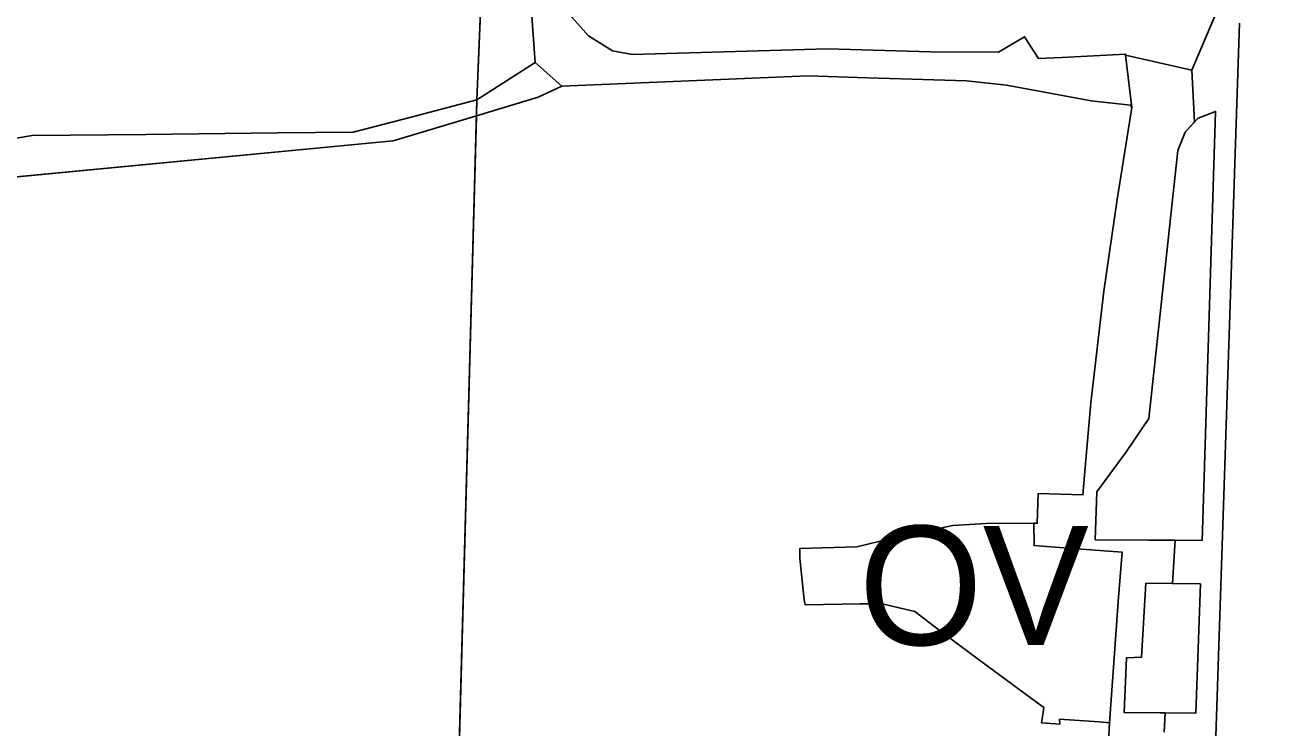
# Model space of a CAD drawing. Extents: x -555509 to -553005, y -1186756 to -1182560.
# Drawn here: x -554751 to -554603.5, y -1184775 to -1184692.3 of the extents above; entities that cross this region are included whole.
import ezdxf

# ---------------------------------------------------------------- set-up
doc = ezdxf.new("R2010")
doc.units = 0
for name, color, linetype in [('Level 15', 7, 'Continuous'), ('Level 26', 7, 'Continuous'), ('Level 36', 7, 'Continuous'), ('Level 52', 7, 'Continuous'), ('Level 59', 7, 'Continuous'), ('Level 6', 7, 'Continuous'), ('OBRYS_PLOCH', 7, 'Continuous'), ('stav_BV', 7, 'Continuous'), ('stav_DS', 7, 'Continuous'), ('stav_OV', 7, 'Continuous'), ('stav_PU', 7, 'Continuous'), ('stav_ZZ', 7, 'Continuous')]:
    doc.layers.add(name, color=color, linetype=linetype)

msp = doc.modelspace()

# ---------------------------------------------------------------- linework, layer by layer
at = {"layer": 'Level 15'}
for p, q in [((-554613.93, -1184697.63), (-554613.6, -1184703.71)), ((-554613.6, -1184703.71), (-554614.72, -1184704.93)), ((-554625.28, -1184752.84), (-554615.89, -1184752.91)), ((-554615.89, -1184752.91), (-554616.2, -1184757.98)), ((-554615.89, -1184752.91), (-554612.72, -1184752.94)), ((-554612.72, -1184752.94), (-554615.89, -1184752.91)), ((-554616.2, -1184757.98), (-554619.35, -1184757.96)), ((-554612.9, -1184758.01), (-554616.2, -1184757.98)), ((-554616.2, -1184757.98), (-554612.9, -1184758.01)), ((-554613.45, -1184773.22), (-554612.9, -1184758.01)), ((-554612.9, -1184758.01), (-554613.45, -1184773.22)), ((-554617.06, -1184773.2), (-554617.17, -1184775.45)), ((-554617.06, -1184773.2), (-554613.45, -1184773.22)), ((-554613.45, -1184773.22), (-554617.06, -1184773.2))]:
    msp.add_line(p, q, dxfattribs=at)
for points in [[(-554546.31, -1184607.82), (-554548.33, -1184610.06), (-554558.48, -1184619.25), (-554562.59, -1184622.97), (-554569.82, -1184629.59), (-554570.26, -1184630), (-554579.97, -1184638.12), (-554589.61, -1184646.18), (-554589.92, -1184645.93), (-554598.4, -1184660.08), (-554598.56, -1184660.35), (-554598.7, -1184660.7), (-554600.08, -1184664.15), (-554599.55, -1184664.36), (-554600.31, -1184666.27), (-554600.84, -1184666.06), (-554605.86, -1184678.63), (-554613.93, -1184697.63)], [(-554696.6, -1184667.81), (-554697.96, -1184701.13)], [(-554691.11, -1184696.73), (-554693.15, -1184668.37)], [(-554693.15, -1184668.37), (-554691.11, -1184696.73), (-554687.98, -1184699.51), (-554659.02, -1184698.31), (-554652.03, -1184698.53), (-554644.24, -1184698.78), (-554640.42, -1184698.88), (-554635.71, -1184699.4), (-554630.19, -1184700.42), (-554625.75, -1184701.24), (-554621.15, -1184701.75), (-554620.96, -1184702.01), (-554621.72, -1184695.86), (-554621.72, -1184695.75), (-554629.2, -1184696.13), (-554631.96, -1184696.26), (-554633.59, -1184693.71), (-554636.64, -1184695.52), (-554644.63, -1184695.46), (-554656.75, -1184695.11), (-554679.69, -1184695.78), (-554682.02, -1184695.35), (-554684.84, -1184693.59), (-554686.74, -1184691.45)], [(-554691.11, -1184696.73), (-554697.96, -1184701.13)], [(-554697.96, -1184701.13), (-554691.11, -1184696.73)], [(-554687.98, -1184699.51), (-554691.11, -1184696.73)], [(-554625.28, -1184752.84), (-554625.09, -1184747.19), (-554621.59, -1184742.46), (-554618.99, -1184738.57), (-554615.56, -1184707.07), (-554614.72, -1184704.93), (-554613.6, -1184703.71), (-554613.93, -1184697.63), (-554621.72, -1184695.86), (-554620.96, -1184702.01), (-554622.69, -1184712.83), (-554624.28, -1184723.63), (-554625.81, -1184736.76), (-554626.45, -1184744.36), (-554626.72, -1184747.58), (-554631.99, -1184747.41), (-554632.1, -1184750.9), (-554632.5, -1184750.9), (-554632.47, -1184753.53), (-554629.48, -1184753.75), (-554622.1, -1184754.31), (-554622.57, -1184760.1), (-554622.9, -1184764.57), (-554623.61, -1184774.35), (-554624.2, -1184785.85)], [(-554620.96, -1184702.01), (-554621.72, -1184695.86)], [(-554690.76, -1184700.79), (-554687.98, -1184699.51)], [(-554698.01, -1184702.99), (-554690.76, -1184700.79)], [(-554697.96, -1184701.13), (-554698.01, -1184702.99)], [(-554612.72, -1184752.94), (-554612.58, -1184749.25), (-554611.14, -1184702.49), (-554613.2, -1184703.26), (-554613.6, -1184703.71)], [(-554613.6, -1184703.71), (-554613.2, -1184703.26), (-554611.14, -1184702.49), (-554612.58, -1184749.25), (-554612.72, -1184752.94)], [(-554614.72, -1184704.93), (-554615.56, -1184707.07), (-554618.99, -1184738.57), (-554621.59, -1184742.46), (-554625.09, -1184747.19), (-554625.28, -1184752.84)], [(-554617.17, -1184775.45), (-554617.06, -1184773.2), (-554621.87, -1184773.16), (-554621.59, -1184766.72), (-554619.83, -1184766.64), (-554619.35, -1184757.96), (-554616.2, -1184757.98), (-554615.89, -1184752.91), (-554625.28, -1184752.84)], [(-554619.35, -1184757.96), (-554619.83, -1184766.64), (-554621.59, -1184766.72), (-554621.87, -1184773.16), (-554617.06, -1184773.2)]]:
    msp.add_lwpolyline(points, dxfattribs=at)
at = {"layer": 'Level 26'}
for p, q in [((-554698.01, -1184702.99), (-554697.96, -1184701.13)), ((-554707.77, -1184705.96), (-554698.01, -1184702.99)), ((-554759.48, -1184710.88), (-554707.77, -1184705.96))]:
    msp.add_line(p, q, dxfattribs=at)
msp.add_lwpolyline([(-554697.96, -1184701.13), (-554705.66, -1184703.17), (-554712.5, -1184704.91), (-554721.4, -1184705.02), (-554736.82, -1184705.2), (-554750.23, -1184705.31), (-554759.91, -1184706.97), (-554769.66, -1184707.68), (-554778.67, -1184708.28), (-554787.94, -1184709.12), (-554808.14, -1184710.99), (-554819.25, -1184711.16), (-554828.48, -1184711.34), (-554835.19, -1184712.6), (-554842.1, -1184713.87), (-554847.14, -1184714.82), (-554856.21, -1184716.49), (-554866.23, -1184718.52)], dxfattribs=at)
at = {"layer": 'Level 36'}
msp.add_lwpolyline([(-554690.37, -1184660.23), (-554694.47, -1184658.87), (-554696.6, -1184667.81), (-554697.96, -1184701.13), (-554700.16, -1184781.85), (-554712.7, -1184848.47), (-554706.04, -1184849.97), (-554706.92, -1184853.88), (-554713.44, -1184852.4), (-554717.6, -1184874.5)], dxfattribs=at)
at = {"layer": 'Level 52'}
msp.add_lwpolyline([(-554690.37, -1184660.23), (-554694.47, -1184658.87), (-554696.6, -1184667.81), (-554697.96, -1184701.13), (-554700.16, -1184781.85), (-554712.7, -1184848.47)], dxfattribs=at)
at = {"layer": 'Level 6'}
msp.add_lwpolyline([(-554690.37, -1184660.23), (-554694.47, -1184658.87), (-554696.6, -1184667.81), (-554697.96, -1184701.13), (-554700.16, -1184781.85), (-554706.52, -1184815.63)], dxfattribs=at)
at = {"layer": 'OBRYS_PLOCH'}
for p, q in [((-554697.96, -1184701.13), (-554696.6, -1184667.81)), ((-554696.6, -1184667.81), (-554697.96, -1184701.13)), ((-554608.32, -1184692.11), (-554612.53, -1184818.21)), ((-554612.53, -1184818.21), (-554608.32, -1184692.11)), ((-554613.93, -1184697.63), (-554621.72, -1184695.86)), ((-554690.76, -1184700.79), (-554687.98, -1184699.51)), ((-554698.01, -1184702.99), (-554690.76, -1184700.79)), ((-554697.96, -1184701.13), (-554698.01, -1184702.99)), ((-554698.01, -1184702.99), (-554697.96, -1184701.13)), ((-554707.77, -1184705.96), (-554698.01, -1184702.99)), ((-554759.48, -1184710.88), (-554707.77, -1184705.96))]:
    msp.add_line(p, q, dxfattribs=at)
for points in [[(-554652.51, -1184573.02), (-554653.41, -1184577.71), (-554654.16, -1184581.63), (-554655.99, -1184591.35), (-554655.03, -1184594.67), (-554658.4, -1184605.57), (-554660.7, -1184613), (-554663.08, -1184621.21), (-554668.22, -1184637.2), (-554672.72, -1184642.88), (-554679.72, -1184652.21), (-554685.51, -1184661.85), (-554687.27, -1184665.29), (-554688.25, -1184668.72), (-554689.47, -1184672.84), (-554689.73, -1184678.16), (-554688.48, -1184686.14), (-554686.74, -1184691.45), (-554684.84, -1184693.59), (-554682.02, -1184695.35), (-554679.69, -1184695.78), (-554656.75, -1184695.11)], [(-554548.33, -1184610.06), (-554558.48, -1184619.25), (-554562.59, -1184622.97), (-554569.82, -1184629.59), (-554570.26, -1184630), (-554579.97, -1184638.12), (-554589.61, -1184646.18), (-554589.92, -1184645.93), (-554598.4, -1184660.08), (-554598.56, -1184660.35), (-554598.7, -1184660.7), (-554600.08, -1184664.15), (-554599.55, -1184664.36), (-554600.31, -1184666.27), (-554600.84, -1184666.06), (-554605.86, -1184678.63), (-554613.93, -1184697.63)], [(-554656.75, -1184695.11), (-554644.63, -1184695.46), (-554636.64, -1184695.52), (-554633.59, -1184693.71), (-554631.96, -1184696.26), (-554629.2, -1184696.13), (-554621.72, -1184695.75), (-554621.72, -1184695.86), (-554613.93, -1184697.63), (-554605.86, -1184678.63)], [(-554621.72, -1184695.86), (-554621.72, -1184695.75), (-554629.2, -1184696.13), (-554631.96, -1184696.26), (-554633.59, -1184693.71), (-554636.64, -1184695.52), (-554644.63, -1184695.46), (-554656.75, -1184695.11), (-554679.69, -1184695.78), (-554682.02, -1184695.35), (-554684.84, -1184693.59), (-554686.74, -1184691.45)], [(-554620.96, -1184702.01), (-554621.72, -1184695.86)], [(-554687.98, -1184699.51), (-554659.02, -1184698.31), (-554652.03, -1184698.53), (-554644.24, -1184698.78), (-554640.42, -1184698.88), (-554635.71, -1184699.4), (-554630.19, -1184700.42), (-554625.75, -1184701.24), (-554621.15, -1184701.75), (-554620.96, -1184702.01)], [(-554697.96, -1184701.13), (-554705.66, -1184703.17), (-554712.5, -1184704.91), (-554721.4, -1184705.02), (-554736.82, -1184705.2), (-554750.23, -1184705.31), (-554759.91, -1184706.97), (-554769.66, -1184707.68), (-554778.67, -1184708.28), (-554787.94, -1184709.12), (-554808.14, -1184710.99), (-554819.25, -1184711.16), (-554828.48, -1184711.34), (-554835.19, -1184712.6), (-554842.1, -1184713.87), (-554847.14, -1184714.82), (-554856.21, -1184716.49), (-554866.23, -1184718.52)], [(-554721.4, -1184705.02), (-554712.5, -1184704.91), (-554705.66, -1184703.17), (-554697.96, -1184701.13)], [(-554620.96, -1184702.01), (-554622.69, -1184712.83), (-554624.28, -1184723.63), (-554625.81, -1184736.76), (-554626.45, -1184744.36), (-554626.72, -1184747.58), (-554631.99, -1184747.41), (-554632.1, -1184750.9), (-554632.5, -1184750.9), (-554632.47, -1184753.53), (-554629.48, -1184753.75), (-554622.1, -1184754.31), (-554622.57, -1184760.1), (-554622.9, -1184764.57), (-554623.61, -1184774.35), (-554624.2, -1184785.85), (-554624.88, -1184799.75), (-554625.79, -1184813.54), (-554626.47, -1184827.65), (-554627.06, -1184841.41), (-554627.09, -1184859.8)], [(-554721.19, -1184893.59), (-554700.16, -1184781.85), (-554698.01, -1184702.99), (-554707.77, -1184705.96), (-554759.48, -1184710.88)], [(-554769.66, -1184707.68), (-554759.91, -1184706.97), (-554750.23, -1184705.31), (-554736.82, -1184705.2), (-554721.4, -1184705.02)], [(-554632.5, -1184750.9), (-554638.08, -1184750.92), (-554642.02, -1184751.16), (-554649.1, -1184752.64), (-554653.3, -1184753.68), (-554659.98, -1184753.88), (-554659.99, -1184755), (-554659.5, -1184759.89), (-554659.38, -1184760.48), (-554652.91, -1184760.36), (-554650.31, -1184760.36), (-554646.5, -1184761.29), (-554643.61, -1184763.47), (-554638.89, -1184767.02)], [(-554623.61, -1184774.35), (-554622.9, -1184764.57), (-554622.57, -1184760.1), (-554622.1, -1184754.31), (-554629.48, -1184753.75), (-554632.47, -1184753.53), (-554632.5, -1184750.9)], [(-554638.89, -1184767.02), (-554632.76, -1184771.51), (-554631.32, -1184772.57), (-554631.53, -1184773.88), (-554631.61, -1184774.36), (-554629.45, -1184774.52), (-554629.47, -1184773.95), (-554624.81, -1184774.26), (-554623.61, -1184774.35)]]:
    msp.add_lwpolyline(points, dxfattribs=at)
at = {"layer": 'stav_BV'}
for p, q in [((-554687.98, -1184699.51), (-554690.76, -1184700.79)), ((-554690.76, -1184700.79), (-554698.01, -1184702.99)), ((-554698.01, -1184702.99), (-554700.16, -1184781.85))]:
    msp.add_line(p, q, dxfattribs=at)
for points in [[(-554652.51, -1184573.02), (-554653.41, -1184577.71), (-554654.16, -1184581.63), (-554655.99, -1184591.35), (-554655.03, -1184594.67), (-554658.4, -1184605.57), (-554660.7, -1184613), (-554663.08, -1184621.21), (-554668.22, -1184637.2), (-554672.72, -1184642.88), (-554679.72, -1184652.21), (-554685.51, -1184661.85), (-554687.27, -1184665.29), (-554688.25, -1184668.72), (-554689.47, -1184672.84), (-554689.73, -1184678.16), (-554688.48, -1184686.14), (-554686.74, -1184691.45), (-554684.84, -1184693.59), (-554682.02, -1184695.35), (-554679.69, -1184695.78), (-554656.75, -1184695.11)], [(-554656.75, -1184695.11), (-554644.63, -1184695.46), (-554636.64, -1184695.52), (-554633.59, -1184693.71), (-554631.96, -1184696.26), (-554629.2, -1184696.13), (-554621.72, -1184695.75), (-554621.72, -1184695.86), (-554613.93, -1184697.63), (-554605.86, -1184678.63)], [(-554620.96, -1184702.01), (-554621.15, -1184701.75), (-554625.75, -1184701.24), (-554630.19, -1184700.42), (-554635.71, -1184699.4), (-554640.42, -1184698.88), (-554644.24, -1184698.78), (-554652.03, -1184698.53), (-554659.02, -1184698.31), (-554687.98, -1184699.51)], [(-554626.45, -1184744.36), (-554625.81, -1184736.76), (-554624.28, -1184723.63), (-554622.69, -1184712.83), (-554620.96, -1184702.01)], [(-554631.99, -1184747.41), (-554626.72, -1184747.58), (-554626.45, -1184744.36)], [(-554632.5, -1184750.9), (-554632.1, -1184750.9), (-554631.99, -1184747.41)], [(-554638.89, -1184767.02), (-554643.61, -1184763.47), (-554646.5, -1184761.29), (-554650.31, -1184760.36), (-554652.91, -1184760.36), (-554659.38, -1184760.48), (-554659.5, -1184759.89), (-554659.99, -1184755), (-554659.98, -1184753.88), (-554653.3, -1184753.68), (-554649.1, -1184752.64), (-554642.02, -1184751.16), (-554638.08, -1184750.92), (-554632.5, -1184750.9)], [(-554623.61, -1184774.35), (-554624.81, -1184774.26), (-554629.47, -1184773.95), (-554629.45, -1184774.52), (-554631.61, -1184774.36), (-554631.53, -1184773.88), (-554631.32, -1184772.57), (-554632.76, -1184771.51), (-554638.89, -1184767.02)], [(-554627.09, -1184859.8), (-554627.06, -1184841.41), (-554626.47, -1184827.65), (-554625.79, -1184813.54), (-554624.88, -1184799.75), (-554624.2, -1184785.85), (-554623.61, -1184774.35)]]:
    msp.add_lwpolyline(points, dxfattribs=at)
at = {"layer": 'stav_DS'}
msp.add_line((-554608.32, -1184692.11), (-554612.53, -1184818.21), dxfattribs=at)
at = {"layer": 'stav_OV'}
for points in [[(-554632.5, -1184750.9), (-554638.08, -1184750.92), (-554642.02, -1184751.16), (-554649.1, -1184752.64), (-554653.3, -1184753.68), (-554659.98, -1184753.88), (-554659.99, -1184755), (-554659.5, -1184759.89), (-554659.38, -1184760.48), (-554652.91, -1184760.36), (-554650.31, -1184760.36), (-554646.5, -1184761.29), (-554643.61, -1184763.47), (-554638.89, -1184767.02)], [(-554623.61, -1184774.35), (-554622.9, -1184764.57), (-554622.57, -1184760.1), (-554622.1, -1184754.31), (-554629.48, -1184753.75), (-554632.47, -1184753.53), (-554632.5, -1184750.9)], [(-554638.89, -1184767.02), (-554632.76, -1184771.51), (-554631.32, -1184772.57), (-554631.53, -1184773.88), (-554631.61, -1184774.36), (-554629.45, -1184774.52), (-554629.47, -1184773.95), (-554624.81, -1184774.26), (-554623.61, -1184774.35)]]:
    msp.add_lwpolyline(points, dxfattribs=at)
at = {"layer": 'stav_PU'}
for p, q in [((-554696.6, -1184667.81), (-554697.96, -1184701.13)), ((-554613.93, -1184697.63), (-554621.72, -1184695.86)), ((-554690.76, -1184700.79), (-554687.98, -1184699.51)), ((-554698.01, -1184702.99), (-554690.76, -1184700.79)), ((-554697.96, -1184701.13), (-554698.01, -1184702.99)), ((-554613.6, -1184703.71), (-554613.2, -1184703.26)), ((-554625.28, -1184752.84), (-554612.72, -1184752.94)), ((-554615.89, -1184752.91), (-554625.28, -1184752.84)), ((-554612.72, -1184752.94), (-554615.89, -1184752.91)), ((-554612.9, -1184758.01), (-554619.35, -1184757.96)), ((-554616.2, -1184757.98), (-554612.9, -1184758.01)), ((-554613.45, -1184773.22), (-554612.9, -1184758.01)), ((-554612.9, -1184758.01), (-554613.45, -1184773.22)), ((-554621.87, -1184773.16), (-554613.45, -1184773.22)), ((-554613.45, -1184773.22), (-554617.06, -1184773.2))]:
    msp.add_line(p, q, dxfattribs=at)
for points in [[(-554546.31, -1184607.82), (-554548.33, -1184610.06), (-554558.48, -1184619.25), (-554562.59, -1184622.97), (-554569.82, -1184629.59), (-554570.26, -1184630), (-554579.97, -1184638.12), (-554589.61, -1184646.18), (-554589.92, -1184645.93), (-554598.4, -1184660.08), (-554598.56, -1184660.35), (-554598.7, -1184660.7), (-554600.08, -1184664.15), (-554599.55, -1184664.36), (-554600.31, -1184666.27), (-554600.84, -1184666.06), (-554605.86, -1184678.63), (-554613.93, -1184697.63)], [(-554621.72, -1184695.86), (-554621.72, -1184695.75), (-554629.2, -1184696.13), (-554631.96, -1184696.26), (-554633.59, -1184693.71), (-554636.64, -1184695.52), (-554644.63, -1184695.46), (-554656.75, -1184695.11), (-554679.69, -1184695.78), (-554682.02, -1184695.35), (-554684.84, -1184693.59), (-554686.74, -1184691.45)], [(-554620.96, -1184702.01), (-554621.72, -1184695.86)], [(-554687.98, -1184699.51), (-554659.02, -1184698.31), (-554652.03, -1184698.53), (-554644.24, -1184698.78), (-554640.42, -1184698.88), (-554635.71, -1184699.4), (-554630.19, -1184700.42), (-554625.75, -1184701.24), (-554621.15, -1184701.75), (-554620.96, -1184702.01)], [(-554620.96, -1184702.01), (-554622.69, -1184712.83), (-554624.28, -1184723.63), (-554625.81, -1184736.76), (-554626.45, -1184744.36), (-554626.72, -1184747.58), (-554631.99, -1184747.41), (-554632.1, -1184750.9), (-554632.5, -1184750.9), (-554632.47, -1184753.53), (-554629.48, -1184753.75), (-554622.1, -1184754.31), (-554622.57, -1184760.1), (-554622.9, -1184764.57), (-554623.61, -1184774.35), (-554624.2, -1184785.85), (-554624.88, -1184799.75), (-554625.79, -1184813.54), (-554626.47, -1184827.65), (-554627.06, -1184841.41), (-554627.09, -1184859.8)], [(-554612.72, -1184752.94), (-554612.58, -1184749.25), (-554611.14, -1184702.49), (-554613.2, -1184703.26), (-554614.72, -1184704.93), (-554615.56, -1184707.07), (-554618.99, -1184738.57), (-554621.59, -1184742.46), (-554625.09, -1184747.19), (-554625.28, -1184752.84)], [(-554613.2, -1184703.26), (-554611.14, -1184702.49), (-554612.58, -1184749.25), (-554612.72, -1184752.94)], [(-554625.28, -1184752.84), (-554625.09, -1184747.19), (-554621.59, -1184742.46), (-554618.99, -1184738.57), (-554615.56, -1184707.07), (-554614.72, -1184704.93), (-554613.6, -1184703.71)], [(-554619.35, -1184757.96), (-554619.83, -1184766.64), (-554621.59, -1184766.72), (-554621.87, -1184773.16)], [(-554617.06, -1184773.2), (-554621.87, -1184773.16), (-554621.59, -1184766.72), (-554619.83, -1184766.64), (-554619.35, -1184757.96), (-554616.2, -1184757.98)]]:
    msp.add_lwpolyline(points, dxfattribs=at)
at = {"layer": 'stav_ZZ'}
msp.add_line((-554697.96, -1184701.13), (-554696.6, -1184667.81), dxfattribs=at)
for points in [[(-554721.4, -1184705.02), (-554712.5, -1184704.91), (-554705.66, -1184703.17), (-554697.96, -1184701.13)], [(-554721.19, -1184893.59), (-554700.16, -1184781.85), (-554698.01, -1184702.99), (-554707.77, -1184705.96), (-554759.48, -1184710.88)], [(-554769.66, -1184707.68), (-554759.91, -1184706.97), (-554750.23, -1184705.31), (-554736.82, -1184705.2), (-554721.4, -1184705.02)]]:
    msp.add_lwpolyline(points, dxfattribs=at)

# ---------------------------------------------------------------- texts
at = {"layer": 'Level 59'}
msp.add_text('OV', height=14, dxfattribs=at).set_placement((-554653.07, -1184765.22))

doc.saveas('drawing.dxf')
